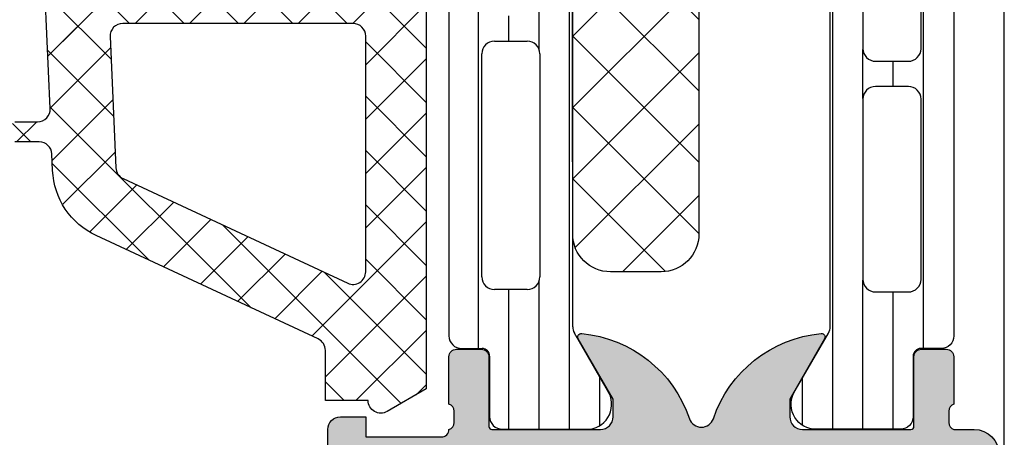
# Model space of a CAD drawing. Header units: millimetres. Extents: x 373037 to 682063, y 76092 to 274210.
# Tile 471 of 552: x 673994 to 674033, y 273205 to 273221. Entities that reach past the tile are written whole.
import ezdxf

# ---------------------------------------------------------------- set-up
doc = ezdxf.new("R2010")
doc.units = ezdxf.units.MM
doc.header["$LTSCALE"] = 100
doc.layers.add('PUDORYS', color=253, linetype='CONTINUOUS')

msp = doc.modelspace()

# ---------------------------------------------------------------- hatches: boundary and pattern name
at = {"layer": 'PUDORYS', "true_color": 0x939598}
h = msp.add_hatch(dxfattribs=at)
h.set_pattern_fill('ANSI37', color=252, scale=0.48, angle=270, style=0)
h.set_pattern_definition([(315, (674006.1487929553, 273234.9725188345), (1.077630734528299, 1.077630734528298), []), (44.99999999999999, (674006.1487929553, 273234.9725188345), (-1.077630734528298, 1.077630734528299), [])])
edge = h.paths.add_edge_path(flags=16)
edge.add_line((674006.8130869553, 273238.3737958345), (674008.2059409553, 273238.2740518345))
edge.add_arc((674008.248798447, 273238.872518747), 0.5999995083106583, 265.9039194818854, 360.000008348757)
edge.add_arc((674008.248798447, 273238.872518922), 0.5999995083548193, 359.9999916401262, 454.0960805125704)
edge.add_line((674008.2059409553, 273239.4709858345), (674006.8130869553, 273239.3712418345))
edge.add_arc((674006.8488014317, 273238.8725188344), 0.5000001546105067, 94.09606439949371, 265.9039355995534)
edge = h.paths.add_edge_path(flags=16)
edge.add_arc((674003.6487933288, 273240.4725154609), 0.4999996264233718, 269.9999571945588, 360.0000428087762)
edge.add_line((674004.1487929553, 273240.4725158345), (674004.1487929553, 273244.0662008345))
edge.add_arc((674003.6487926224, 273244.0662008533), 0.5000003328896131, 359.9999978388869, 473.2180265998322)
edge.add_line((674003.4516769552, 273244.5257068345), (673997.1205749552, 273241.8098288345))
edge.add_arc((673997.3176908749, 273241.3503234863), 0.4999998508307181, 113.2180817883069, 182.5001106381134)
edge.add_line((673996.8181669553, 273241.3285128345), (673996.8564929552, 273240.4507058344))
edge.add_arc((673997.3560165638, 273240.4725153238), 0.4999994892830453, 182.4999791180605, 270.0000448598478)
edge.add_line((673997.3560169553, 273239.9725158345), (674003.6487929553, 273239.9725158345))
edge = h.paths.add_edge_path(flags=16)
edge.add_line((673998.2406309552, 273214.9185968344), (674007.1374839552, 273210.7699268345))
edge.add_arc((674007.3487930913, 273211.2230805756), 0.4999998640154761, 244.9999920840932, 360.0000296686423)
edge.add_line((674007.8487929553, 273211.2230808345), (674007.8487929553, 273220.5725158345))
edge.add_arc((674007.3487933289, 273220.572516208), 0.4999996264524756, 359.9999571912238, 450.0000428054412)
edge.add_line((674007.3487929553, 273221.0725158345), (673998.2248699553, 273221.0725158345))
edge.add_arc((673998.2248701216, 273220.5725157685), 0.5000000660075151, 90.00001905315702, 182.5000272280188)
edge.add_line((673997.7253459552, 273220.5507058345), (673997.9524159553, 273215.3499418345))
edge.add_arc((673998.4519413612, 273215.3717515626), 0.5000012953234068, 182.4999974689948, 244.9999080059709)
edge = h.paths.add_edge_path(flags=16)
edge.add_arc((674007.3487933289, 273223.772515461), 0.4999996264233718, 269.9999571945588, 360.0000428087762)
edge.add_line((674007.8487929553, 273223.7725158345), (674007.8487929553, 273230.9725158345))
edge.add_arc((674007.3487933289, 273230.9725162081), 0.4999996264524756, 359.9999571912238, 450.0000428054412)
edge.add_line((674007.3487929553, 273231.4725158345), (674006.1487929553, 273231.4725158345))
edge.add_arc((674006.1487914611, 273233.4725143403), 1.999998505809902, 179.9999571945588, 270.00004280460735, ccw=False)
edge.add_line((674004.1487929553, 273233.4725158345), (674004.1487929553, 273237.2725158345))
edge.add_arc((674003.6487933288, 273237.2725162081), 0.4999996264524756, 359.9999571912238, 450.0000428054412)
edge.add_line((674003.6487929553, 273237.7725158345), (673997.4957319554, 273237.7725158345))
edge.add_arc((673997.4957321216, 273237.2725157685), 0.5000000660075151, 90.00001905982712, 182.5000272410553)
edge.add_line((673996.9962079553, 273237.2507058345), (673997.2363429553, 273231.7507058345))
edge.add_arc((673997.7358665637, 273231.7725153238), 0.4999994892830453, 182.4999791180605, 270.0000448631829)
edge.add_line((673997.7358669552, 273231.2725158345), (674003.0487929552, 273231.2725158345))
edge.add_arc((674003.0487929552, 273230.1725158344), 1.100000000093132, -90, 90, ccw=False)
edge.add_line((674003.0487929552, 273229.0725158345), (673997.8755819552, 273229.0725158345))
edge.add_arc((673997.8755821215, 273228.5725157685), 0.5000000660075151, 90.00001904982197, 182.5000272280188)
edge.add_line((673997.3760579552, 273228.5507058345), (673997.5856309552, 273223.7507058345))
edge.add_arc((673998.0851545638, 273223.7725153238), 0.4999994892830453, 182.4999791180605, 270.0000448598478)
edge.add_line((673998.0851549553, 273223.2725158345), (674007.3487929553, 273223.2725158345))
edge = h.paths.add_edge_path()
edge.add_line((674005.9623359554, 273208.5594628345), (673997.1744699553, 273212.6573118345))
edge.add_ellipse((673998.4423274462, 273215.3762372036), major_axis=(-3.000002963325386, 0), ratio=1, start_angle=2.5000588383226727, end_angle=64.9999693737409, ccw=False)
edge.add_line((673995.4451799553, 273215.2453758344), (673995.4168459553, 273215.8943258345))
edge.add_ellipse((673994.9173223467, 273215.8725163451), major_axis=(-0.4999994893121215, 0), ratio=1, start_angle=182.499979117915, end_angle=270.0000448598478)
edge.add_line((673994.9173219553, 273216.3725158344), (673993.9487929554, 273216.3725158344))
edge.add_ellipse((673993.9487928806, 273216.4725157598), major_axis=(-0.09999992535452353, 0), ratio=1, start_angle=-4.28221164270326e-05, end_angle=90.00004278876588, ccw=False)
edge.add_line((673993.8487929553, 273216.4725158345), (673993.8487929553, 273217.0725158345))
edge.add_ellipse((673993.9487928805, 273217.0725159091), major_axis=(-0.09999992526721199, 0), ratio=1, start_angle=-90.00004282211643, end_angle=4.275541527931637e-05, ccw=False)
edge.add_line((673993.9487929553, 273217.1725158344), (673994.8518309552, 273217.1725158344))
edge.add_ellipse((673994.851830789, 273217.6725159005), major_axis=(-0.5000000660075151, 0), ratio=1, start_angle=90.00001905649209, end_angle=182.5000272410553)
edge.add_line((673995.3513549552, 273217.6943258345), (673994.9575169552, 273226.5946198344))
edge.add_ellipse((673994.4580056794, 273226.5725157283), major_axis=(-0.5000001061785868, 0), ratio=1, start_angle=182.5337692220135, end_angle=270.0000829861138)
edge.add_line((673994.4580049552, 273227.0725158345), (673993.8487929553, 273227.0725158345))
edge.add_ellipse((673993.8487928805, 273227.1725157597), major_axis=(-0.09999992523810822, 0), ratio=1, start_angle=-4.2822116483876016e-05, end_angle=90.00004280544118, ccw=False)
edge.add_line((673993.7487929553, 273227.1725158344), (673993.7487929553, 273227.7725158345))
edge.add_ellipse((673993.8487928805, 273227.7725159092), major_axis=(-0.09999992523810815, 0), ratio=1, start_angle=-90.00004283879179, end_angle=4.275541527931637e-05, ccw=False)
edge.add_line((673993.8487929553, 273227.8725158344), (673994.3783549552, 273227.8725158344))
edge.add_ellipse((673994.3783552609, 273228.3725163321), major_axis=(-0.5000004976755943, 0), ratio=1, start_angle=89.99996496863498, end_angle=182.533697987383)
edge.add_line((673994.8778669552, 273228.3946198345), (673994.3672109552, 273239.9348448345))
edge.add_ellipse((673993.8676863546, 273239.9130353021), major_axis=(-0.5000004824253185, 0), ratio=1, start_angle=182.4999790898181, end_angle=273.2170573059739)
edge.add_line((673993.8396269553, 273240.4122478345), (673988.7058839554, 273240.1236848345))
edge.add_ellipse((673988.8214393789, 273239.7132668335), major_axis=(-0.426375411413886, 0), ratio=1, start_angle=-74.27514552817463, end_angle=69.24102762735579)
edge.add_line((673988.6703159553, 273239.3145718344), (673988.9029189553, 273239.3158118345))
edge.add_line((673988.9029189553, 273239.3158118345), (673990.7854979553, 273239.6139498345))
edge.add_line((673990.7854979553, 273239.6139498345), (673993.6347829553, 273239.2135238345))
edge.add_ellipse((673993.5930323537, 273238.9164432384), major_axis=(-0.2999999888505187, 0), ratio=1, start_angle=145.4022536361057, end_angle=262.00025595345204, ccw=False)
edge.add_ellipse((673991.3704612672, 273240.4495566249), major_axis=(-3.000047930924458, 0), ratio=1, start_angle=71.99157541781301, end_angle=145.4023587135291, ccw=False)
edge.add_line((673990.4429759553, 273237.5964778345), (673988.1880849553, 273238.2300538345))
edge.add_ellipse((673988.3490144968, 273239.0052663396), major_axis=(-0.7917403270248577, 0), ratio=1, start_angle=6.798346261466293, end_angle=78.27231020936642, ccw=False)
edge.add_line((673987.5628409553, 273238.9115438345), (673987.5616199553, 273239.9697538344))
edge.add_ellipse((673988.7407061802, 273239.8406295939), major_axis=(-1.186135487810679, 0), ratio=1, start_angle=288.6555764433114, end_angle=353.7503218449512, ccw=False)
edge.add_line((673988.3612869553, 273240.9644438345), (673991.6026269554, 273242.0587768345))
edge.add_line((673991.6026269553, 273242.0587768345), (673999.6524219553, 273244.9485548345))
edge.add_line((673999.6524219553, 273244.9485548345), (674009.5502989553, 273249.2813638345))
edge.add_ellipse((674009.7485690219, 273248.8223548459), major_axis=(-0.5000002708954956, 0), ratio=1, start_angle=180.0665763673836, end_angle=293.362049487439, ccw=False)
edge.add_line((674010.2485689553, 273248.8229358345), (674010.2492039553, 273248.2762348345))
edge.add_ellipse((674009.7492038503, 273248.2756545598), major_axis=(-0.5000004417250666, 0), ratio=1, start_angle=113.92082454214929, end_angle=180.0664945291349, ccw=False)
edge.add_line((674009.9519409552, 273247.8186008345), (674006.7479379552, 273246.4168448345))
edge.add_ellipse((674007.1487922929, 273245.5007037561), major_axis=(-0.9999993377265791, 0), ratio=1, start_angle=-66.36838527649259, end_angle=5.280726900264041e-05)
edge.add_line((674006.1487929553, 273245.5007028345), (674006.1487929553, 273240.2727608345))
edge.add_line((674006.1487929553, 273240.2727608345), (674007.9482719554, 273240.2727518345))
edge.add_line((674007.9482719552, 273240.2727518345), (674008.0862139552, 273240.7875528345))
edge.add_ellipse((674008.3633679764, 273240.6727875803), major_axis=(-0.2999756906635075, 0), ratio=1, start_angle=247.49643330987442, end_angle=337.50629974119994, ccw=False)
edge.add_line((674008.4781809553, 273240.9499218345), (674009.7483079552, 273240.1007548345))
edge.add_ellipse((674009.2485871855, 273239.2348906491), major_axis=(-0.9997207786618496, 0), ratio=1, start_angle=179.9923881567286, end_angle=240.00923930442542, ccw=False)
edge.add_line((674010.2483079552, 273239.2347578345), (674010.2482769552, 273238.5103968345))
edge.add_ellipse((674009.2485391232, 273238.5106048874), major_axis=(-0.9997378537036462, 0), ratio=1, start_angle=119.99132494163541, end_angle=179.9880763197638, ccw=False)
edge.add_line((674009.7482769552, 273237.6447308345), (674008.4781809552, 273236.7955638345))
edge.add_ellipse((674008.3633690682, 273237.0727113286), major_axis=(-0.299987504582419, 0), ratio=1, start_angle=22.498603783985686, end_angle=112.50240617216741, ccw=False)
edge.add_line((674008.0862139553, 273236.9579178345), (674007.9482419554, 273237.4727338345))
edge.add_line((674007.9482419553, 273237.4727338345), (674006.1487929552, 273237.4727418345))
edge.add_line((674006.1487929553, 273237.4727418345), (674006.1487929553, 273234.2725148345))
edge.add_ellipse((674006.4487927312, 273234.2725146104), major_axis=(-0.2999997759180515, 0), ratio=1, start_angle=-4.279988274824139e-05, end_angle=90.00004279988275)
edge.add_line((674006.4487929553, 273233.9725148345), (674009.7487889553, 273233.9725148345))
edge.add_ellipse((674009.7487893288, 273233.4725152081), major_axis=(-0.4999996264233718, 0), ratio=1, start_angle=179.9999571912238, end_angle=270.0000428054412, ccw=False)
edge.add_line((674010.2487889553, 273233.4725148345), (674010.2487889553, 273206.5748928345))
edge.add_line((674010.2487889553, 273206.5748928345), (674008.6983969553, 273205.6797748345))
edge.add_ellipse((674008.4483968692, 273206.1127873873), major_axis=(-0.4999999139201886, 0), ratio=1, start_angle=6.335268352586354e-05, end_angle=120.00001708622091, ccw=False)
edge.add_line((674007.9483969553, 273206.1127868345), (674006.2510259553, 273206.1127868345))
edge.add_line((674006.2510259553, 273206.1127868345), (674006.2510259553, 273208.1063088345))
edge.add_ellipse((674005.7510256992, 273208.1063091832), major_axis=(-0.5000002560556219, 0), ratio=1, start_angle=179.9999600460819, end_angle=244.9998714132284)
h = msp.add_hatch(dxfattribs=at)
h.set_pattern_fill('ANSI37', color=252, scale=0.48, angle=270, style=0)
h.set_pattern_definition([(315, (674006.1487931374, 273234.9725188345), (1.077630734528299, 1.077630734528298), []), (44.99999999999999, (674006.1487931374, 273234.9725188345), (-1.077630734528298, 1.077630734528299), [])])
edge = h.paths.add_edge_path(flags=16)
edge.add_line((674006.8130871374, 273238.3737958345), (674008.2059411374, 273238.2740518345))
edge.add_arc((674008.2487986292, 273238.872518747), 0.5999995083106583, 265.9039194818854, 360.000008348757)
edge.add_arc((674008.248798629, 273238.872518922), 0.5999995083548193, 359.9999916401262, 454.0960805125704)
edge.add_line((674008.2059411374, 273239.4709858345), (674006.8130871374, 273239.3712418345))
edge.add_arc((674006.8488016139, 273238.8725188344), 0.5000001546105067, 94.09606439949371, 265.9039355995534)
edge = h.paths.add_edge_path(flags=16)
edge.add_arc((674003.648793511, 273240.4725154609), 0.4999996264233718, 269.9999571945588, 360.0000428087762)
edge.add_line((674004.1487931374, 273240.4725158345), (674004.1487931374, 273244.0662008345))
edge.add_arc((674003.6487928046, 273244.0662008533), 0.5000003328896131, 359.9999978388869, 473.2180265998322)
edge.add_line((674003.4516771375, 273244.5257068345), (673997.1205751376, 273241.8098288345))
edge.add_arc((673997.3176910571, 273241.3503234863), 0.4999998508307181, 113.2180817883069, 182.5001106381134)
edge.add_line((673996.8181671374, 273241.3285128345), (673996.8564931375, 273240.4507058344))
edge.add_arc((673997.356016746, 273240.4725153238), 0.4999994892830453, 182.4999791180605, 270.0000448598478)
edge.add_line((673997.3560171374, 273239.9725158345), (674003.6487931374, 273239.9725158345))
edge = h.paths.add_edge_path(flags=16)
edge.add_line((673998.2406311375, 273214.9185968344), (674007.1374841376, 273210.7699268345))
edge.add_arc((674007.3487932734, 273211.2230805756), 0.4999998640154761, 244.9999920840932, 360.0000296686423)
edge.add_line((674007.8487931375, 273211.2230808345), (674007.8487931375, 273220.5725158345))
edge.add_arc((674007.348793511, 273220.572516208), 0.4999996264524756, 359.9999571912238, 450.0000428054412)
edge.add_line((674007.3487931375, 273221.0725158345), (673998.2248701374, 273221.0725158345))
edge.add_arc((673998.2248703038, 273220.5725157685), 0.5000000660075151, 90.00001905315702, 182.5000272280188)
edge.add_line((673997.7253461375, 273220.5507058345), (673997.9524161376, 273215.3499418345))
edge.add_arc((673998.4519415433, 273215.3717515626), 0.5000012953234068, 182.4999974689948, 244.9999080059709)
edge = h.paths.add_edge_path(flags=16)
edge.add_arc((674007.348793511, 273223.772515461), 0.4999996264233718, 269.9999571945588, 360.0000428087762)
edge.add_line((674007.8487931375, 273223.7725158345), (674007.8487931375, 273230.9725158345))
edge.add_arc((674007.348793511, 273230.9725162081), 0.4999996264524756, 359.9999571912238, 450.0000428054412)
edge.add_line((674007.3487931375, 273231.4725158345), (674006.1487931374, 273231.4725158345))
edge.add_arc((674006.1487916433, 273233.4725143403), 1.999998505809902, 179.9999571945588, 270.00004280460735, ccw=False)
edge.add_line((674004.1487931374, 273233.4725158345), (674004.1487931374, 273237.2725158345))
edge.add_arc((674003.648793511, 273237.2725162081), 0.4999996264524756, 359.9999571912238, 450.0000428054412)
edge.add_line((674003.6487931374, 273237.7725158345), (673997.4957321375, 273237.7725158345))
edge.add_arc((673997.4957323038, 273237.2725157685), 0.5000000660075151, 90.00001905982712, 182.5000272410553)
edge.add_line((673996.9962081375, 273237.2507058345), (673997.2363431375, 273231.7507058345))
edge.add_arc((673997.7358667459, 273231.7725153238), 0.4999994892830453, 182.4999791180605, 270.0000448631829)
edge.add_line((673997.7358671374, 273231.2725158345), (674003.0487931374, 273231.2725158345))
edge.add_arc((674003.0487931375, 273230.1725158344), 1.100000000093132, -90, 90, ccw=False)
edge.add_line((674003.0487931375, 273229.0725158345), (673997.8755821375, 273229.0725158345))
edge.add_arc((673997.8755823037, 273228.5725157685), 0.5000000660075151, 90.00001904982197, 182.5000272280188)
edge.add_line((673997.3760581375, 273228.5507058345), (673997.5856311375, 273223.7507058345))
edge.add_arc((673998.085154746, 273223.7725153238), 0.4999994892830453, 182.4999791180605, 270.0000448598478)
edge.add_line((673998.0851551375, 273223.2725158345), (674007.3487931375, 273223.2725158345))
edge = h.paths.add_edge_path()
edge.add_line((674005.9623361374, 273208.5594628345), (673997.1744701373, 273212.6573118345))
edge.add_ellipse((673998.4423276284, 273215.3762372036), major_axis=(-3.000002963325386, 0), ratio=1, start_angle=2.5000588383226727, end_angle=64.9999693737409, ccw=False)
edge.add_line((673995.4451801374, 273215.2453758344), (673995.4168461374, 273215.8943258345))
edge.add_ellipse((673994.9173225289, 273215.8725163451), major_axis=(-0.4999994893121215, 0), ratio=1, start_angle=182.499979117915, end_angle=270.0000448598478)
edge.add_line((673994.9173221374, 273216.3725158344), (673993.9487931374, 273216.3725158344))
edge.add_ellipse((673993.9487930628, 273216.4725157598), major_axis=(-0.09999992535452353, 0), ratio=1, start_angle=-4.28221164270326e-05, end_angle=90.00004278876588, ccw=False)
edge.add_line((673993.8487931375, 273216.4725158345), (673993.8487931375, 273217.0725158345))
edge.add_ellipse((673993.9487930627, 273217.0725159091), major_axis=(-0.09999992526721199, 0), ratio=1, start_angle=-90.00004282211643, end_angle=4.275541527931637e-05, ccw=False)
edge.add_line((673993.9487931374, 273217.1725158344), (673994.8518311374, 273217.1725158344))
edge.add_ellipse((673994.8518309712, 273217.6725159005), major_axis=(-0.5000000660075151, 0), ratio=1, start_angle=90.00001905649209, end_angle=182.5000272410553)
edge.add_line((673995.3513551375, 273217.6943258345), (673994.9575171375, 273226.5946198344))
edge.add_ellipse((673994.4580058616, 273226.5725157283), major_axis=(-0.5000001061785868, 0), ratio=1, start_angle=182.5337692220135, end_angle=270.0000829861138)
edge.add_line((673994.4580051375, 273227.0725158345), (673993.8487931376, 273227.0725158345))
edge.add_ellipse((673993.8487930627, 273227.1725157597), major_axis=(-0.09999992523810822, 0), ratio=1, start_angle=-4.2822116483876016e-05, end_angle=90.00004280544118, ccw=False)
edge.add_line((673993.7487931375, 273227.1725158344), (673993.7487931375, 273227.7725158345))
edge.add_ellipse((673993.8487930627, 273227.7725159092), major_axis=(-0.09999992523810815, 0), ratio=1, start_angle=-90.00004283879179, end_angle=4.275541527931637e-05, ccw=False)
edge.add_line((673993.8487931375, 273227.8725158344), (673994.3783551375, 273227.8725158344))
edge.add_ellipse((673994.3783554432, 273228.3725163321), major_axis=(-0.5000004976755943, 0), ratio=1, start_angle=89.99996496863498, end_angle=182.533697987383)
edge.add_line((673994.8778671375, 273228.3946198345), (673994.3672111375, 273239.9348448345))
edge.add_ellipse((673993.8676865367, 273239.9130353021), major_axis=(-0.5000004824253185, 0), ratio=1, start_angle=182.4999790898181, end_angle=273.2170573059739)
edge.add_line((673993.8396271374, 273240.4122478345), (673988.7058841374, 273240.1236848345))
edge.add_ellipse((673988.821439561, 273239.7132668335), major_axis=(-0.426375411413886, 0), ratio=1, start_angle=-74.27514552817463, end_angle=69.24102762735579)
edge.add_line((673988.6703161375, 273239.3145718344), (673988.9029191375, 273239.3158118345))
edge.add_line((673988.9029191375, 273239.3158118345), (673990.7854981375, 273239.6139498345))
edge.add_line((673990.7854981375, 273239.6139498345), (673993.6347831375, 273239.2135238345))
edge.add_ellipse((673993.5930325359, 273238.9164432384), major_axis=(-0.2999999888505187, 0), ratio=1, start_angle=145.4022536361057, end_angle=262.00025595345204, ccw=False)
edge.add_ellipse((673991.3704614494, 273240.4495566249), major_axis=(-3.000047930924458, 0), ratio=1, start_angle=71.99157541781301, end_angle=145.4023587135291, ccw=False)
edge.add_line((673990.4429761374, 273237.5964778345), (673988.1880851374, 273238.2300538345))
edge.add_ellipse((673988.349014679, 273239.0052663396), major_axis=(-0.7917403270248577, 0), ratio=1, start_angle=6.798346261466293, end_angle=78.27231020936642, ccw=False)
edge.add_line((673987.5628411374, 273238.9115438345), (673987.5616201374, 273239.9697538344))
edge.add_ellipse((673988.7407063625, 273239.8406295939), major_axis=(-1.186135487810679, 0), ratio=1, start_angle=288.6555764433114, end_angle=353.7503218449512, ccw=False)
edge.add_line((673988.3612871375, 273240.9644438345), (673991.6026271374, 273242.0587768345))
edge.add_line((673991.6026271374, 273242.0587768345), (673999.6524221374, 273244.9485548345))
edge.add_line((673999.6524221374, 273244.9485548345), (674009.5502991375, 273249.2813638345))
edge.add_ellipse((674009.748569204, 273248.8223548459), major_axis=(-0.5000002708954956, 0), ratio=1, start_angle=180.0665763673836, end_angle=293.362049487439, ccw=False)
edge.add_line((674010.2485691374, 273248.8229358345), (674010.2492041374, 273248.2762348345))
edge.add_ellipse((674009.7492040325, 273248.2756545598), major_axis=(-0.5000004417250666, 0), ratio=1, start_angle=113.92082454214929, end_angle=180.0664945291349, ccw=False)
edge.add_line((674009.9519411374, 273247.8186008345), (674006.7479381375, 273246.4168448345))
edge.add_ellipse((674007.1487924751, 273245.5007037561), major_axis=(-0.9999993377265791, 0), ratio=1, start_angle=-66.36838527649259, end_angle=5.280726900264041e-05)
edge.add_line((674006.1487931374, 273245.5007028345), (674006.1487931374, 273240.2727608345))
edge.add_line((674006.1487931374, 273240.2727608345), (674007.9482721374, 273240.2727518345))
edge.add_line((674007.9482721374, 273240.2727518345), (674008.0862141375, 273240.7875528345))
edge.add_ellipse((674008.3633681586, 273240.6727875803), major_axis=(-0.2999756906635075, 0), ratio=1, start_angle=247.49643330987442, end_angle=337.50629974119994, ccw=False)
edge.add_line((674008.4781811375, 273240.9499218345), (674009.7483081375, 273240.1007548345))
edge.add_ellipse((674009.2485873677, 273239.2348906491), major_axis=(-0.9997207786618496, 0), ratio=1, start_angle=179.9923881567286, end_angle=240.00923930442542, ccw=False)
edge.add_line((674010.2483081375, 273239.2347578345), (674010.2482771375, 273238.5103968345))
edge.add_ellipse((674009.2485393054, 273238.5106048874), major_axis=(-0.9997378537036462, 0), ratio=1, start_angle=119.99132494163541, end_angle=179.9880763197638, ccw=False)
edge.add_line((674009.7482771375, 273237.6447308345), (674008.4781811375, 273236.7955638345))
edge.add_ellipse((674008.3633692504, 273237.0727113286), major_axis=(-0.299987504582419, 0), ratio=1, start_angle=22.498603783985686, end_angle=112.50240617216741, ccw=False)
edge.add_line((674008.0862141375, 273236.9579178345), (674007.9482421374, 273237.4727338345))
edge.add_line((674007.9482421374, 273237.4727338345), (674006.1487931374, 273237.4727418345))
edge.add_line((674006.1487931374, 273237.4727418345), (674006.1487931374, 273234.2725148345))
edge.add_ellipse((674006.4487929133, 273234.2725146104), major_axis=(-0.2999997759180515, 0), ratio=1, start_angle=-4.279988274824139e-05, end_angle=90.00004279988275)
edge.add_line((674006.4487931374, 273233.9725148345), (674009.7487891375, 273233.9725148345))
edge.add_ellipse((674009.748789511, 273233.4725152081), major_axis=(-0.4999996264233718, 0), ratio=1, start_angle=179.9999571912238, end_angle=270.0000428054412, ccw=False)
edge.add_line((674010.2487891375, 273233.4725148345), (674010.2487891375, 273206.5748928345))
edge.add_line((674010.2487891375, 273206.5748928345), (674008.6983971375, 273205.6797748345))
edge.add_ellipse((674008.4483970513, 273206.1127873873), major_axis=(-0.4999999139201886, 0), ratio=1, start_angle=6.335268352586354e-05, end_angle=120.00001708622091, ccw=False)
edge.add_line((674007.9483971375, 273206.1127868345), (674006.2510261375, 273206.1127868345))
edge.add_line((674006.2510261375, 273206.1127868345), (674006.2510261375, 273208.1063088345))
edge.add_ellipse((674005.7510258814, 273208.1063091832), major_axis=(-0.5000002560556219, 0), ratio=1, start_angle=179.9999600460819, end_angle=244.9998714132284)
h = msp.add_hatch(dxfattribs=at)
h.set_pattern_fill('LINIE', color=252, scale=1.2, angle=90, style=0)
h.set_pattern_definition([(90, (679979.9212210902, 248347.5297934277), (-1.2, 7.347638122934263e-17), [])])
edge = h.paths.add_edge_path()
edge.add_arc((674012.4579826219, 273244.5624355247), 0.2999999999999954, -89.99792470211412, 0.0020752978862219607, ccw=False)
edge.add_line((674012.4579934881, 273244.2624355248), (674011.6476621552, 273244.2624068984))
edge.add_arc((674011.6476775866, 273243.7624095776), 0.4999973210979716, 90.00176831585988, 180.0023822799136)
edge.add_line((674011.1476802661, 273243.7623887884), (674011.1463597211, 273242.9213165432))
edge.add_arc((674010.946359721, 273242.9213165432), 0.1999999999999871, 270.00000000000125, 360, ccw=False)
edge.add_line((674010.946359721, 273242.7213165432), (674006.846359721, 273242.7213165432))
edge.add_arc((674006.846359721, 273242.2213165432), 0.5000000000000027, 89.99999999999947, 179.9999999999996)
edge.add_line((674006.346359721, 273242.2213165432), (674006.346359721, 273241.3905673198))
edge.add_arc((674007.346359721, 273241.3905673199), 0.9999999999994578, 180.0000000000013, 254.9999999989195)
edge.add_line((674007.0875406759, 273240.4246414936), (674007.846359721, 273240.2213165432))
edge.add_line((674007.846359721, 273240.2213165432), (674007.846359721, 273241.2213165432))
edge.add_line((674007.846359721, 273241.2213165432), (674010.146359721, 273241.2213165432))
edge.add_arc((674010.1446504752, 273240.217190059), 1.004127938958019, 0.23408772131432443, 89.90246998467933, ccw=False)
edge.add_line((674011.1487700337, 273240.2212925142), (674011.1487700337, 273237.2214141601))
edge.add_arc((674010.1446506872, 273237.2254425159), 1.004127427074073, 270.09751797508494, 359.7701403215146, ccw=False)
edge.add_line((674010.146359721, 273236.2213165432), (674007.8463597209, 273236.2213165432))
edge.add_line((674007.846359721, 273236.2213165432), (674007.846359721, 273237.2213165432))
edge.add_line((674007.846359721, 273237.2213165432), (674007.0875406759, 273237.0179915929))
edge.add_arc((674007.346359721, 273236.0520657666), 1.000000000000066, 105.0000000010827, 179.9999999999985)
edge.add_line((674006.346359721, 273236.0520657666), (674006.346359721, 273235.2213165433))
edge.add_arc((674006.846359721, 273235.2213165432), 0.4999999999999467, 180, 270)
edge.add_line((674006.846359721, 273234.7213165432), (674010.946359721, 273234.7213165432))
edge.add_arc((674010.9446311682, 273234.5171434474), 0.2041804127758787, 1.1558689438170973, 89.51493893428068, ccw=False)
edge.add_line((674011.1487700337, 273234.5212622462), (674011.1487929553, 273208.6798954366))
edge.add_arc((674011.6487902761, 273208.6799108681), 0.4999973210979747, 180.0017683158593, 270.002382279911)
edge.add_line((674011.6488110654, 273208.1799135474), (674012.4591423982, 273208.1799421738))
edge.add_arc((674012.4591532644, 273207.8799421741), 0.299999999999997, 0.0020752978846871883, 90.00207529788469, ccw=False)
edge.add_line((674012.7591532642, 273207.8799530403), (674012.7589082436, 273205.4799546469))
edge.add_arc((674013.2589042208, 273205.4799701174), 0.499995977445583, 180.0017728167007, 270.0023777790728)
edge.add_line((674013.2589249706, 273204.9799741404), (674016.7354664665, 273204.9801007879))
edge.add_arc((674016.5931199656, 273205.9699137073), 0.99999607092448, 278.1836833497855, 392.7290913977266)
edge.add_line((674017.4343530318, 273206.5105791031), (674016.1158006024, 273208.7941881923))
edge.add_arc((674016.5488042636, 273209.0442038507), 0.5000000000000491, 180.0021352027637, 210.0020718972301, ccw=False)
edge.add_line((674016.048804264, 273209.0441852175), (674016.0477179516, 273243.3984539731))
edge.add_arc((674016.5477179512, 273243.3984715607), 0.5000000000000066, 150.0020786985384, 180.0020153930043, ccw=False)
edge.add_line((674016.1146961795, 273243.6484558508), (674017.4330831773, 273245.932160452))
edge.add_arc((674016.5918109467, 273246.4727649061), 0.9999960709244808, 327.2750591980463, 441.8204672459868)
edge.add_line((674016.7340857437, 273247.4625881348), (674013.2575442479, 273247.4624614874))
edge.add_arc((674013.2575597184, 273246.9624655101), 0.4999959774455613, 90.0017728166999, 180.0023777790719)
edge.add_line((674012.7575637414, 273246.9624447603), (674012.7579826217, 273244.562446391))
edge = h.paths.add_edge_path(flags=16)
edge.add_line((674012.9482582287, 273220.3713227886), (674014.248252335, 273220.3713227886))
edge.add_arc((674014.2482559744, 273219.8713264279), 0.4999963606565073, -0.00041704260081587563, 90.0004170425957, ccw=False)
edge.add_line((674014.748252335, 273219.8713227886), (674014.748252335, 273211.0213288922))
edge.add_arc((674014.2482559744, 273211.0213252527), 0.4999963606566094, -90.00041704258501, 0.0004170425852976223, ccw=False)
edge.add_line((674014.248252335, 273210.5213288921), (674012.9482582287, 273210.5213288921))
edge.add_arc((674012.948241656, 273211.021328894), 0.5000000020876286, 180.0000002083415, 270.0018991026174, ccw=False)
edge.add_line((674012.4482416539, 273211.0213288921), (674012.4482416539, 273219.8713227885))
edge.add_arc((674012.948241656, 273219.8713227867), 0.5000000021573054, 89.99810091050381, 179.9999997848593, ccw=False)
edge = h.paths.add_edge_path(flags=16)
edge.add_arc((674012.9482416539, 273230.5713288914), 0.4999999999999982, 89.99999999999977, 180.000000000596, ccw=False)
edge.add_line((674012.9482416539, 273231.0713288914), (674014.248252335, 273231.0713288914))
edge.add_arc((674014.248252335, 273230.5713288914), 0.4999999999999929, -5.965148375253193e-10, 89.99999999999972, ccw=False)
edge.add_line((674014.748252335, 273230.5713288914), (674014.748252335, 273221.8713227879))
edge.add_arc((674014.248252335, 273221.8713227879), 0.5000000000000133, 270.0000000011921, 360, ccw=False)
edge.add_line((674014.248252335, 273221.3713227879), (674012.9482416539, 273221.3713227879))
edge.add_arc((674012.9482416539, 273221.8713227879), 0.5000000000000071, 180.0000000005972, 270.0000000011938, ccw=False)
edge.add_line((674012.4482416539, 273221.8713227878), (674012.4482416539, 273230.5713288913))
edge = h.paths.add_edge_path(flags=16)
edge.add_arc((674014.2482559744, 273232.5713252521), 0.4999963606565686, -90.00041704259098, 0.0004170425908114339, ccw=False)
edge.add_line((674014.248252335, 273232.0713288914), (674012.9482582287, 273232.0713288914))
edge.add_arc((674012.948241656, 273232.5713288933), 0.5000000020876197, 180.0000002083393, 270.0018991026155, ccw=False)
edge.add_line((674012.4482416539, 273232.5713288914), (674012.4482416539, 273241.4213380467))
edge.add_arc((674012.9482263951, 273241.4213380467), 0.4999847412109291, 89.99999999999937, 180.0000000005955, ccw=False)
edge.add_line((674012.9482263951, 273241.9213227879), (674014.2482370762, 273241.9213227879))
edge.add_arc((674014.2482370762, 273241.4213075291), 0.5000152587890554, -5.949232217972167e-10, 90.00000000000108, ccw=False)
edge.add_line((674014.748252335, 273241.4213075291), (674014.748252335, 273232.5713288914))
h = msp.add_hatch(dxfattribs=at)
h.set_pattern_fill('_USER', color=252, scale=1.2, angle=270, style=0, pattern_type=0)
h.set_pattern_definition([(270, (674031.1487929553, 273242.4725188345), (1.2, -2.20433997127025e-16), [])])
edge = h.paths.add_edge_path()
edge.add_line((674026.1817811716, 273238.6484089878), (674024.8633114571, 273240.9320658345))
edge.add_arc((674025.7045641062, 273241.4727007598), 0.9999960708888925, 98.18160805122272, 212.7270160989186, ccw=False)
edge.add_line((674025.5622534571, 273242.4625188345), (674029.0387949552, 273242.4625188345))
edge.add_arc((674029.0387975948, 273241.9625228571), 0.4999959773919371, -0.0003024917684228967, 90.00030247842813, ccw=False)
edge.add_line((674029.5387935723, 273241.9625202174), (674029.538461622, 273239.5625218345))
edge.add_arc((674029.838461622, 273239.5625218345), 0.3000000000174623, 180, 269.9999999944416)
edge.add_line((674029.8384616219, 273239.2625218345), (674030.6487929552, 273239.2625218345))
edge.add_arc((674030.6487956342, 273238.7625245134), 0.4999973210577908, -0.00030698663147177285, 90.00030698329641, ccw=False)
edge.add_line((674031.1487929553, 273238.7625218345), (674031.1487929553, 273208.6800475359))
edge.add_arc((674030.6487956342, 273208.680044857), 0.4999973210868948, -90.00030698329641, 0.00030698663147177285, ccw=False)
edge.add_line((674030.6487929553, 273208.1800475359), (674029.838461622, 273208.1800475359))
edge.add_arc((674029.838461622, 273207.8800475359), 0.3000000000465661, 90.00000000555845, 180)
edge.add_line((674029.538461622, 273207.8800475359), (674029.5387935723, 273205.480049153))
edge.add_arc((674029.0387975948, 273205.4800465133), 0.4999959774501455, -90.00030247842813, 0.0003024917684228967, ccw=False)
edge.add_line((674029.0387949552, 273204.9800505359), (674025.5622534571, 273204.9800505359))
edge.add_arc((674025.7045641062, 273205.9698686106), 0.9999960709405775, 147.2729839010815, 261.81839194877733, ccw=False)
edge.add_line((674024.8633114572, 273206.5105035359), (674026.1817811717, 273208.7941603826))
edge.add_arc((674025.7487684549, 273209.0441603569), 0.5000000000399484, 330.0000034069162, 359.9999401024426)
edge.add_line((674026.2487684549, 273209.0441598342), (674026.2487684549, 273238.3984095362))
edge.add_arc((674025.7487684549, 273238.3984090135), 0.5000000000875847, 5.989755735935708e-05, 29.99999659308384)
edge = h.paths.add_edge_path(flags=16)
edge.add_line((674027.5487792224, 273218.0716918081), (674027.5487944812, 273210.921667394))
edge.add_arc((674028.0488380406, 273210.9217109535), 0.5000435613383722, 180.0049911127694, 269.9950088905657)
edge.add_line((674028.0487944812, 273210.421667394), (674029.348803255, 273210.421667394))
edge.add_arc((674029.3487756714, 273210.9216797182), 0.5000123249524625, 270.0031607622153, 359.998587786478)
edge.add_line((674029.8487879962, 273210.921667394), (674029.8487879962, 273218.0716918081))
edge.add_arc((674029.3487444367, 273218.0716482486), 0.5000435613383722, 0.004991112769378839, 89.99500889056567)
edge.add_line((674029.3487879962, 273218.5716918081), (674028.0487792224, 273218.5716918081))
edge.add_arc((674028.0488227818, 273218.0716482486), 0.5000435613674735, 90.00499110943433, 179.9950088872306)
edge = h.paths.add_edge_path(flags=16)
edge.add_line((674027.5487792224, 273236.4216913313), (674027.5487792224, 273229.2716654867))
edge.add_arc((674028.0488227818, 273229.2717090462), 0.5000435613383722, 180.0049911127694, 269.9950088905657)
edge.add_line((674028.0487792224, 273228.7716654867), (674029.3487879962, 273228.7716654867))
edge.add_arc((674029.3487444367, 273229.2717090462), 0.5000435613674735, 270.0049911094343, 359.9950088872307)
edge.add_line((674029.8487879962, 273229.2716654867), (674029.8487879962, 273236.4216913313))
edge.add_arc((674029.3487444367, 273236.4216477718), 0.5000435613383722, 0.004991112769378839, 89.99500889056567)
edge.add_line((674029.3487879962, 273236.9216913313), (674028.0487792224, 273236.9216913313))
edge.add_arc((674028.0488227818, 273236.4216477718), 0.5000435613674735, 90.00499110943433, 179.9950088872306)
edge = h.paths.add_edge_path(flags=16)
edge.add_line((674027.5487792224, 273227.2716654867), (674027.5487792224, 273220.0716918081))
edge.add_arc((674028.0487284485, 273220.0716410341), 0.4999492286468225, 179.9941811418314, 270.0058188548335)
edge.add_line((674028.0487792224, 273219.5716918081), (674029.3487879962, 273219.5716918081))
edge.add_arc((674029.3488387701, 273220.0716410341), 0.4999492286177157, 269.9941811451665, 360.0058188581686)
edge.add_line((674029.8487879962, 273220.0716918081), (674029.8487879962, 273227.2716654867))
edge.add_arc((674029.3488387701, 273227.2717162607), 0.4999492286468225, 359.9941811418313, 450.0058188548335)
edge.add_line((674029.3487879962, 273227.7716654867), (674028.0487792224, 273227.7716654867))
edge.add_arc((674028.0487284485, 273227.2717162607), 0.4999492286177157, 89.99418114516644, 180.0058188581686)
h = msp.add_hatch(dxfattribs=at)
h.set_pattern_fill('NETZ', color=252, scale=2, angle=135, style=0)
h.set_pattern_definition([(135, (674016.0495277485, 273226.2214422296), (-1.414213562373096, -1.414213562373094), []), (225, (674016.0495277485, 273226.2214422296), (1.414213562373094, -1.414213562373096), [])])
h.paths.add_polyline_path([(674021.0495277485, 273239.7214422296, 0.4142135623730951), (674019.5495277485, 273241.2214422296), (674017.5495277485, 273241.2214422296, 0.4142135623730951), (674016.0495277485, 273239.7214422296), (674016.0495277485, 273212.7214422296, 0.4142135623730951), (674017.5495277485, 273211.2214422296), (674019.5495277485, 273211.2214422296, 0.4142135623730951), (674021.0495277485, 273212.7214422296)])
h = msp.add_hatch(color=252, dxfattribs=at)
edge = h.paths.add_edge_path()
edge.add_arc((674029.4486622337, 273205.0925261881), 0.1200000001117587, 270, 359.9999999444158)
edge.add_line((674029.5686622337, 273205.092526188), (674029.5686622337, 273207.852524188))
edge.add_arc((674029.8686622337, 273207.852524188), 0.3000000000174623, 90.00000000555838, 180, ccw=False)
edge.add_line((674029.8686622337, 273208.152524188), (674030.8486365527, 273208.152524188))
edge.add_arc((674030.8486365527, 273207.852524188), 0.3000000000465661, 0, 89.99999999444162, ccw=False)
edge.add_line((674031.1486365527, 273207.852524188), (674031.1486365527, 273205.972513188))
edge.add_arc((674031.2275036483, 273205.7049698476), 0.2789255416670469, 106.4245945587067, 181.162870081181)
edge.add_line((674030.9486355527, 273205.6993091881), (674030.9486355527, 273205.2457151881))
edge.add_arc((674031.2274729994, 273205.2400467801), 0.2788950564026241, 178.835410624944, 253.5801235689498)
edge.add_line((674031.1486365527, 273204.972526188), (674031.9488112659, 273204.972526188))
edge.add_arc((674031.9488112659, 273203.972526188), 1, 0, 90, ccw=False)
edge.add_line((674032.9488112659, 273203.972526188), (674032.9488112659, 273200.4725188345))
edge.add_arc((674031.9487914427, 273200.4725386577), 1.000019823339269, 270.0011357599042, 359.99886423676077, ccw=False)
edge.add_line((674031.9488112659, 273199.4725188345), (674031.4488112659, 273199.4725188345))
edge.add_line((674031.4488112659, 273199.4725188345), (674031.4488112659, 273201.9725188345))
edge.add_arc((674030.44876588, 273201.9724734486), 1.000045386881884, 0.002600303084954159, 89.99739970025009)
edge.add_line((674030.4488112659, 273202.9725188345), (674029.1487929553, 273202.9725188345))
edge.add_arc((674029.1488454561, 273201.9724663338), 1.0000525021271, 90.00300791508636, 179.9969920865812)
edge.add_line((674028.1487929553, 273201.9725188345), (674028.1487929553, 273194.9725188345))
edge.add_arc((674028.6739147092, 273194.4725188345), 0.7250881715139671, 136.4038161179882, 223.5961838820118)
edge.add_line((674028.1487929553, 273193.9725188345), (674028.1487929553, 273187.9384306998))
edge.add_arc((674029.1488454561, 273187.9384832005), 1.000052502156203, 180.0030079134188, 269.9969920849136)
edge.add_line((674029.1487929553, 273186.9384306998), (674030.4488112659, 273186.9384306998))
edge.add_arc((674030.44876588, 273187.9384760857), 1.000045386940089, 270.0026002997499, 359.9973996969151)
edge.add_line((674031.4488112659, 273187.9384306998), (674031.4488112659, 273189.4725188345))
edge.add_line((674031.4488112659, 273189.4725188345), (674032.0488173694, 273189.4725188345))
edge.add_line((674032.0488173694, 273189.4725188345), (674033.1487929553, 273188.372512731))
edge.add_line((674033.1487929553, 273188.372512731), (674033.1487929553, 273184.9725188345))
edge.add_line((674033.1487929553, 273184.9725188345), (674006.1488921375, 273184.9725188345))
edge.add_line((674006.1488921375, 273184.9725188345), (674006.1488921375, 273188.372512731))
edge.add_line((674006.1488921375, 273188.372512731), (674007.2488677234, 273189.4725188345))
edge.add_line((674007.2488677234, 273189.4725188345), (674007.8488738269, 273189.4725188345))
edge.add_line((674007.8488738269, 273189.4725188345), (674007.8488738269, 273187.9384306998))
edge.add_arc((674008.8489192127, 273187.9384760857), 1.000045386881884, 180.002600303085, 269.9973997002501)
edge.add_line((674008.8488738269, 273186.9384306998), (674010.1488921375, 273186.9384306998))
edge.add_arc((674010.1488396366, 273187.9384832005), 1.0000525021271, 270.0030079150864, 359.9969920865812)
edge.add_line((674011.1488921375, 273187.9384306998), (674011.1488921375, 273193.9725188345))
edge.add_arc((674010.6237703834, 273194.4725188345), 0.7250881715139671, 316.4038161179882, 403.5961838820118)
edge.add_line((674011.1488921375, 273194.9725188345), (674011.1488921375, 273201.9725188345))
edge.add_arc((674010.1488396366, 273201.9724663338), 1.000052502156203, 0.00300791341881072, 89.99699208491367)
edge.add_line((674010.1488921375, 273202.9725188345), (674008.8488738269, 273202.9725188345))
edge.add_arc((674008.8489192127, 273201.9724734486), 1.000045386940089, 90.0026002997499, 179.9973996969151)
edge.add_line((674007.8488738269, 273201.9725188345), (674007.8488738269, 273199.4725188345))
edge.add_line((674007.8488738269, 273199.4725188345), (674007.3488738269, 273199.4725188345))
edge.add_arc((674007.34889365, 273200.4725386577), 1.000019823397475, 180.0011357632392, 269.9988642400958, ccw=False)
edge.add_line((674006.3488738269, 273200.4725188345), (674006.3488738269, 273204.9725188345))
edge.add_arc((674006.8488635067, 273204.9725291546), 0.4999896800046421, 89.99881737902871, 180.0011826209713, ccw=False)
edge.add_line((674006.8488738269, 273205.4725188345), (674007.8488738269, 273205.4725188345))
edge.add_line((674007.8488738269, 273205.4725188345), (674007.8488738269, 273204.6725157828))
edge.add_line((674007.8488738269, 273204.6725157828), (674010.8488890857, 273204.6725157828))
edge.add_arc((674010.8488917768, 273204.9725234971), 0.3000077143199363, 269.9994860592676, 360.0005139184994)
edge.add_arc((674011.0700630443, 273205.2400467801), 0.2788950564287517, 286.419876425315, 361.1645893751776)
edge.add_line((674011.3489004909, 273205.2457151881), (674011.3489004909, 273205.6993091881))
edge.add_arc((674011.0700323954, 273205.7049698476), 0.2789255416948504, 358.8371299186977, 433.5754054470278)
edge.add_line((674011.148899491, 273205.972513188), (674011.148899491, 273207.852524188))
edge.add_arc((674011.448899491, 273207.852524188), 0.3000000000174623, 90, 180, ccw=False)
edge.add_line((674011.448899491, 273208.152524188), (674012.42887381, 273208.152524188))
edge.add_arc((674012.42887381, 273207.852524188), 0.3000000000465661, 0, 89.99999999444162, ccw=False)
edge.add_line((674012.72887381, 273207.852524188), (674012.72887381, 273205.092526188))
edge.add_arc((674012.84887381, 273205.0925261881), 0.1199999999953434, 180.0000000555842, 270)
edge.add_line((674012.84887381, 273204.972526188), (674017.148899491, 273204.972526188))
edge.add_arc((674017.148899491, 273205.472526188), 0.5, 270, 360)
edge.add_line((674017.648899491, 273205.472526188), (674017.648899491, 273206.1725261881))
edge.add_line((674017.648899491, 273206.1725261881), (674016.2674040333, 273208.5653465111))
edge.add_arc((674016.3870192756, 273208.6344064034), 0.1381197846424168, 82.29756250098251, 210.0000000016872, ccw=False)
edge.add_arc((674015.9394008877, 273203.7930551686), 4.999999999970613, 18.709400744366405, 84.65077199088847, ccw=False)
edge.add_arc((674021.1487680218, 273205.5572813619), 0.4999999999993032, 198.7094007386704, 341.2905992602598)
edge.add_arc((674026.358135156, 273203.7930551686), 4.99999999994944, 95.34922800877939, 161.2905992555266, ccw=False)
edge.add_arc((674025.910516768, 273208.6344064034), 0.1381197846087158, -30.000000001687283, 97.7024374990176, ccw=False)
edge.add_line((674026.0301320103, 273208.5653465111), (674024.6486365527, 273206.1725261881))
edge.add_line((674024.6486365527, 273206.1725261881), (674024.6486365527, 273205.472526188))
edge.add_arc((674025.1486365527, 273205.472526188), 0.5, 180, 270)
edge.add_line((674025.1486365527, 273204.972526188), (674029.4486622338, 273204.972526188))
edge = h.paths.add_edge_path(flags=16)
edge.add_arc((674014.1488845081, 273187.072524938), 0.5, 180, 270)
edge.add_line((674014.1488845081, 273186.572524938), (674026.1487929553, 273186.572524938))
edge.add_arc((674026.1487929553, 273187.072524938), 0.5, 270, 360)
edge.add_line((674026.6487929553, 273187.072524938), (674026.6487929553, 273202.7725066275))
edge.add_arc((674026.1487929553, 273202.7725066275), 0.5, 0, 90)
edge.add_line((674026.1487929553, 273203.2725066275), (674014.1488845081, 273203.2725066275))
edge.add_arc((674014.1488845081, 273202.7725066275), 0.5, 90, 180)
edge.add_line((674013.6488845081, 273202.7725066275), (674013.6488845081, 273201.2725066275))
edge.add_line((674013.6488845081, 273201.2725066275), (674013.1488845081, 273201.2725066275))
edge.add_arc((674013.1488845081, 273200.7725066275), 0.5, 90, 180)
edge.add_line((674012.6488845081, 273200.7725066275), (674012.6488845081, 273189.072524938))
edge.add_arc((674013.1488845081, 273189.072524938), 0.5, 180, 270)
edge.add_line((674013.1488845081, 273188.572524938), (674013.6488845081, 273188.572524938))
edge.add_line((674013.6488845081, 273188.572524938), (674013.6488845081, 273187.072524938))

# ---------------------------------------------------------------- linework, layer by layer
at = {"layer": 'PUDORYS', "color": 252, "true_color": 0x939598}
for p, q in [((674016.048804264, 273209.0441852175), (674016.0477179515, 273243.398453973)), ((674011.1487700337, 273234.5212622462), (674011.1487929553, 273208.6798954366)), ((674012.9482582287, 273220.3713227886), (674014.248252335, 273220.3713227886)), ((674012.4482416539, 273211.0213288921), (674012.4482416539, 273219.8713227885)), ((674014.748252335, 273219.8713227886), (674014.748252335, 273211.0213288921)), ((674014.248252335, 273210.5213288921), (674012.9482582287, 273210.5213288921)), ((674017.4343530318, 273206.5105791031), (674016.1158006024, 273208.7941881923)), ((674011.6488110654, 273208.1799135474), (674012.4591423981, 273208.1799421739)), ((674012.7591532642, 273207.8799530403), (674012.7589082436, 273205.4799546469)), ((674013.2589249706, 273204.9799741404), (674016.7354664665, 273204.9801007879))]:
    msp.add_line(p, q, dxfattribs=at)
at = {"layer": 'PUDORYS', "color": 252, "ltscale": 15, "true_color": 0x939598}
msp.add_lwpolyline([(673961.1488211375, 273174.9725294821), (674033.1487929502, 273174.9725294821), (674033.1487929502, 273259.9725014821), (673961.1488211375, 273259.9725014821)], close=True, dxfattribs=at)
at = {"layer": 'PUDORYS', "color": 252, "true_color": 0x939598}
for points in [[(674026.1817811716, 273238.6484089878), (674024.8633114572, 273240.9320658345, -0.5460410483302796), (674025.5622534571, 273242.4625188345), (674029.0387949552, 273242.4625188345, -0.414216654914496), (674029.5387935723, 273241.9625202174), (674029.538461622, 273239.5625218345, 0.414213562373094), (674029.8384616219, 273239.2625218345), (674030.6487929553, 273239.2625218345, -0.414216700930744), (674031.1487929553, 273238.7625218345), (674031.1487929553, 273208.6800475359, -0.414216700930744), (674030.6487929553, 273208.1800475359), (674029.8384616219, 273208.1800475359, 0.414213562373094), (674029.538461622, 273207.8800475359), (674029.5387935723, 273205.480049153, -0.4142166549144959), (674029.0387949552, 273204.9800505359), (674025.5622534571, 273204.9800505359, -0.5460410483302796), (674024.8633114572, 273206.5105035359), (674026.1817811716, 273208.7941603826, 0.1316522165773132), (674026.2487684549, 273209.0441598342), (674026.2487684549, 273238.3984095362, 0.1316522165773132)], [(674016.0495277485, 273212.7214422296), (674016.0495277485, 273239.7214422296, -0.414213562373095), (674017.5495277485, 273241.2214422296), (674019.5495277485, 273241.2214422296, -0.414213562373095), (674021.0495277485, 273239.7214422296), (674021.0495277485, 273212.7214422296, -0.414213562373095), (674019.5495277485, 273211.2214422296), (674017.5495277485, 273211.2214422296, -0.414213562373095)], [(674027.5487792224, 273227.2716654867), (674027.5487792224, 273220.0716918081, 0.4142730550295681), (674028.0487792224, 273219.5716918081), (674029.3487879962, 273219.5716918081, 0.4142730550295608), (674029.8487879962, 273220.0716918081), (674029.8487879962, 273227.2716654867, 0.4142730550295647), (674029.3487879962, 273227.7716654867), (674028.0487792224, 273227.7716654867, 0.414273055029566)], [(673998.2406309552, 273214.9185968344), (674007.1374839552, 273210.7699268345), (674007.1374839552, 273210.7699268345, 0.548619), (674007.8487929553, 273211.2230808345), (674007.8487929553, 273220.5725158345), (674007.8487929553, 273220.5725158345, 0.414214), (674007.3487929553, 273221.0725158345), (673998.2248699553, 273221.0725158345), (673998.2248699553, 273221.0725158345, 0.427052), (673997.7253459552, 273220.5507058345), (673997.9524159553, 273215.3499418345), (673997.9524159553, 273215.3499418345, 0.279675), (673998.2406309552, 273214.9185968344)], [(673998.2406311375, 273214.9185968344), (674007.1374841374, 273210.7699268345), (674007.1374841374, 273210.7699268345, 0.548619), (674007.8487931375, 273211.2230808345), (674007.8487931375, 273220.5725158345), (674007.8487931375, 273220.5725158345, 0.414214), (674007.3487931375, 273221.0725158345), (673998.2248701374, 273221.0725158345), (673998.2248701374, 273221.0725158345, 0.427052), (673997.7253461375, 273220.5507058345), (673997.9524161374, 273215.3499418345), (673997.9524161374, 273215.3499418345, 0.279675), (673998.2406311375, 273214.9185968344)], [(674027.5487792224, 273218.0716918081), (674027.5487944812, 273210.921667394, 0.4141625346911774), (674028.0487944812, 273210.421667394), (674029.348803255, 273210.421667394, 0.4141901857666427), (674029.8487879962, 273210.921667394), (674029.8487879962, 273218.0716918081, 0.4141625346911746), (674029.3487879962, 273218.5716918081), (674028.0487792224, 273218.5716918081, 0.4141625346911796)]]:
    msp.add_lwpolyline(points, format="xyb", close=True, dxfattribs=at)
at = {"layer": 'PUDORYS', "color": 252, "true_color": 0x939598, "extrusion": (0, 0, -1)}
for points in [[(-674010.2487889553, 273233.4725148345), (-674010.2487889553, 273206.5748928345), (-674008.6983969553, 273205.6797748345), (-674008.6983969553, 273205.6797748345, 0.57735), (-674007.9483969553, 273206.1127868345), (-674006.2510259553, 273206.1127868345), (-674006.2510259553, 273208.1063088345), (-674006.2510259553, 273208.1063088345, -0.291473), (-674005.9623359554, 273208.5594628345), (-674005.9623359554, 273208.5594628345), (-673997.1744699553, 273212.6573118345), (-673997.1744699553, 273212.6573118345, 0.279675), (-673995.4451799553, 273215.2453758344), (-673995.4168459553, 273215.8943258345), (-673995.4168459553, 273215.8943258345, -0.401491), (-673994.9173219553, 273216.3725158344), (-673993.9487929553, 273216.3725158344)], [(-674010.2487891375, 273233.4725148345), (-674010.2487891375, 273206.5748928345), (-674008.6983971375, 273205.6797748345), (-674008.6983971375, 273205.6797748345, 0.57735), (-674007.9483971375, 273206.1127868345), (-674006.2510261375, 273206.1127868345), (-674006.2510261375, 273208.1063088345), (-674006.2510261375, 273208.1063088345, -0.291473), (-674005.9623361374, 273208.5594628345), (-674005.9623361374, 273208.5594628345), (-673997.1744701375, 273212.6573118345), (-673997.1744701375, 273212.6573118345, 0.279675), (-673995.4451801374, 273215.2453758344), (-673995.4168461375, 273215.8943258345), (-673995.4168461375, 273215.8943258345, -0.401491), (-673994.9173221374, 273216.3725158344), (-673993.9487931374, 273216.3725158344)], [(-673993.9487929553, 273217.1725158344), (-673994.8518309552, 273217.1725158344), (-673994.8518309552, 273217.1725158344, -0.427052), (-673995.3513549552, 273217.6943258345), (-673994.9575169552, 273226.5946198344), (-673994.9575169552, 273226.5946198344, -0.40132), (-673994.4580049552, 273227.0725158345), (-673993.8487929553, 273227.0725158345)], [(-673993.9487931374, 273217.1725158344), (-673994.8518311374, 273217.1725158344), (-673994.8518311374, 273217.1725158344, -0.427052), (-673995.3513551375, 273217.6943258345), (-673994.9575171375, 273226.5946198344), (-673994.9575171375, 273226.5946198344, -0.40132), (-673994.4580051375, 273227.0725158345), (-673993.8487931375, 273227.0725158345)]]:
    msp.add_lwpolyline(points, format="xyb", dxfattribs=at)
at = {"layer": 'PUDORYS', "color": 252, "true_color": 0x939598}
msp.add_lwpolyline([(674006.3488738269, 273200.4725188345), (674006.3488738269, 273204.9725188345, -0.414225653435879), (674006.8488738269, 273205.4725188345), (674007.8488738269, 273205.4725188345), (674007.8488738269, 273204.6725157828), (674010.8488890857, 273204.6725157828, 0.4142188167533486), (674011.148899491, 273204.972526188, 0.338212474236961), (674011.3489004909, 273205.2457151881), (674011.3489004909, 273205.6993091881, 0.3381811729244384), (674011.148899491, 273205.972513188), (674011.148899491, 273207.852524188, -0.414213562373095), (674011.448899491, 273208.152524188), (674012.42887381, 273208.152524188, -0.414213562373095), (674012.72887381, 273207.852524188), (674012.72887381, 273205.092526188, 0.414213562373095), (674012.84887381, 273204.972526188), (674017.148899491, 273204.972526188, 0.414213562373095), (674017.648899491, 273205.472526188), (674017.648899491, 273206.1725261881), (674016.2674040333, 273208.5653465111, -0.6230654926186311), (674016.4055312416, 273208.7712800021, -0.295935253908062), (674020.6751891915, 273205.3968971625, 0.717126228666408), (674021.6223468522, 273205.3968971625, -0.295935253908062), (674025.892004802, 273208.7712800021, -0.6230654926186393), (674026.0301320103, 273208.5653465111), (674024.6486365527, 273206.1725261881), (674024.6486365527, 273205.472526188, 0.414213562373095), (674025.1486365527, 273204.972526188), (674029.4486622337, 273204.972526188, 0.414213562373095), (674029.5686622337, 273205.092526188), (674029.5686622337, 273207.852524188, -0.414213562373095), (674029.8686622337, 273208.152524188), (674030.8486365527, 273208.152524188, -0.414213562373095), (674031.1486365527, 273207.852524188), (674031.1486365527, 273205.972513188, 0.3381811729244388), (674030.9486355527, 273205.6993091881), (674030.9486355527, 273205.2457151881, 0.338212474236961), (674031.1486365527, 273204.972526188), (674031.9488112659, 273204.972526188, -0.414213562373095), (674032.9488112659, 273203.972526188)], format="xyb", dxfattribs=at)
for centre, radius, start, end in [((674012.948241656, 273219.8713227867), 0.5000000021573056, 89.99810090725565, 179.9999997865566), ((674014.2482559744, 273219.8713264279), 0.4999963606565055, 359.9995829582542, 90.00041704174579), ((674012.948241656, 273211.021328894), 0.5000000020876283, 180.0000002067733, 270.0018991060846), ((674014.2482559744, 273211.0213252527), 0.4999963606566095, 269.9995829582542, 0.0004170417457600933), ((674016.5488042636, 273209.0442038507), 0.5000000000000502, 180.0021352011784, 210.0020719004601), ((674011.6487902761, 273208.6799108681), 0.4999973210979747, 180.0017683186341, 270.0023822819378), ((674012.4591532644, 273207.8799421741), 0.2999999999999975, 0.00207529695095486, 90.00207529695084), ((674016.5931199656, 273205.9699137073), 0.9999960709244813, 278.1836833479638, 32.72909139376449), ((674013.2589042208, 273205.4799701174), 0.4999959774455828, 180.0017728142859, 270.0023777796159)]:
    msp.add_arc(centre, radius, start, end, dxfattribs=at)

doc.saveas('drawing.dxf')
